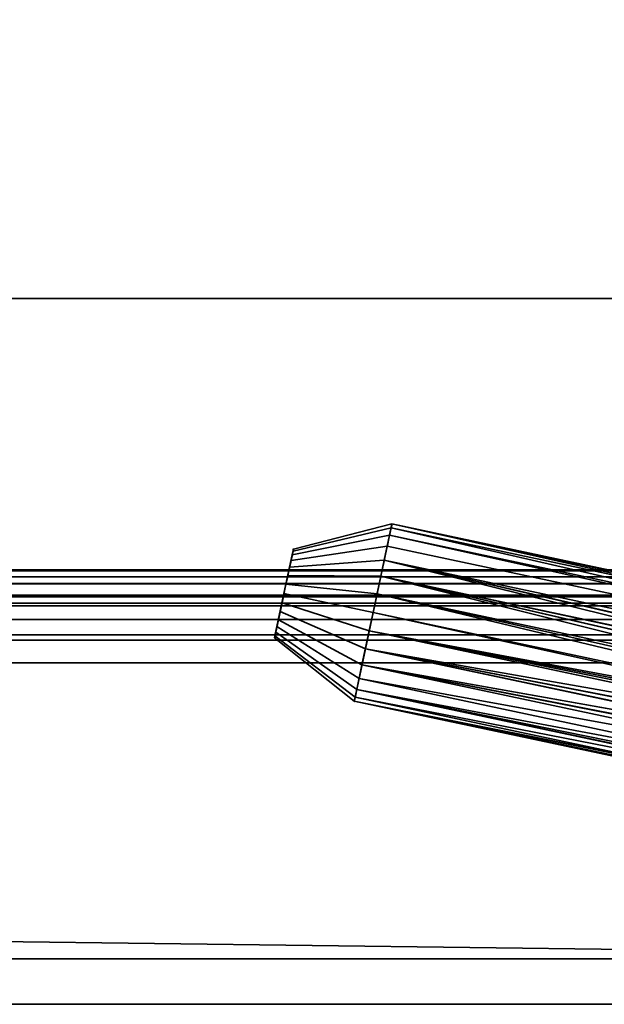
# Model space of a CAD drawing. Header units: millimetres. Extents: x -603 to 3703, y -115 to 193.
# Tile 559 of 656: x 3463 to 3489, y -49 to -6. Entities that reach past the tile are written whole.
import ezdxf

# ---------------------------------------------------------------- set-up
doc = ezdxf.new("R2010")
doc.units = ezdxf.units.MM
doc.layers.add('151', color=7, linetype='Continuous', true_color=0xffffff)

# ---------------------------------------------------------------- blocks, each defined once
blk = doc.blocks.new('UG_SURFACE_003')
at = {"layer": '151', "color": 252, "linetype": 'Continuous', "lineweight": 35}
for points in [[(3703, -18, 2212.25), (3703, 174.4, 2212.25), (2297, 174.4, 2212.25), (2297, -18, 2212.25)], [(2447, -18, 2062.25), (2447, 174.4, 2062.25), (3553, 174.4, 2062.25), (3553, -18, 2062.25)], [(3703, -18, 2212.25), (2297, -18, 2212.25), (2447, -18, 2062.25), (3553, -18, 2062.25)]]:
    blk.add_3dface(points, dxfattribs=at)
blk = doc.blocks.new('UG_SURFACE_137')
at = {"layer": '151', "color": 43, "linetype": 'Continuous', "lineweight": 35}
for points in [[(2491, 0, 2017), (2491, -34, 2017), (3509, -34, 2017), (3509, 0, 2017)], [(2491, -34), (2491, -2), (3509, -2), (3509, -34)], [(3509, -34, 2017), (2491, -34, 2017), (2478, -34, 2030), (3522, -34, 2030)], [(3522, -47), (2478, -47), (2478, -34), (2491, -34)], [(2478, -34, 2030), (2478, -49, 2030), (3522, -49, 2030), (3522, -34, 2030)], [(3522, -47), (2491, -34), (3509, -34)], [(2478, -49, 2), (2478, -47), (3522, -47), (3522, -49, 2)], [(2556, -49, 1190), (2582, -49, 1186.5), (3522, -49, 2030), (2478, -49, 2030)], [(2582, -49, 951.5), (2556, -49, 948), (2478, -49, 2), (3522, -49, 2)], [(3522, -49, 2), (3522, -49, 2030), (2582, -49, 1186.5), (2582, -49, 951.5)]]:
    blk.add_3dface(points, dxfattribs=at)
blk = doc.blocks.new('UG_SURFACE_141')
at = {"layer": '151', "color": 252, "linetype": 'Continuous', "lineweight": 35}
for points in [[(3479.46, -28.069, 360.764), (3479.287, -28.882, 359.323), (3475.065, -29.504, 360.662), (3475.152, -29.098, 361.382)], [(3479.46, -28.069, 290.264), (3479.287, -28.882, 288.823), (3475.065, -29.504, 290.162), (3475.152, -29.098, 290.882)], [(3479.389, -28.401, 364), (3479.496, -27.899, 362.418), (3475.17, -29.013, 362.209), (3475.117, -29.264, 363)], [(3479.389, -28.401, 293.5), (3479.496, -27.899, 291.918), (3475.17, -29.013, 291.709), (3475.117, -29.264, 292.5)], [(3479.496, -27.899, 362.418), (3479.46, -28.069, 360.764), (3475.152, -29.098, 361.382), (3475.17, -29.013, 362.209)], [(3479.496, -27.899, 291.918), (3479.46, -28.069, 290.264), (3475.152, -29.098, 290.882), (3475.17, -29.013, 291.709)], [(3524.936, -38.508, 359.455), (3524.883, -38.574, 359.323), (3479.287, -28.882, 359.323), (3479.46, -28.069, 360.764)], [(3524.883, -38.574, 288.823), (3479.287, -28.882, 288.823), (3479.46, -28.069, 290.264), (3525.469, -37.848, 290.264)], [(3479.496, -27.899, 362.418), (3479.389, -28.401, 364), (3525.213, -38.142, 364)], [(3479.496, -27.899, 291.918), (3479.389, -28.401, 293.5), (3525.213, -38.142, 293.5)], [(3525.469, -37.848, 360.764), (3479.46, -28.069, 360.764), (3479.496, -27.899, 362.418)], [(3525.469, -37.848, 290.264), (3479.46, -28.069, 290.264), (3479.496, -27.899, 291.918)], [(3479.46, -28.069, 360.764), (3525.469, -37.848, 360.764), (3524.936, -38.508, 359.455)], [(3525.213, -38.142, 364), (3525.466, -37.85, 363.244), (3479.496, -27.899, 362.418)], [(3479.496, -27.899, 362.418), (3525.608, -37.7, 361.582), (3525.469, -37.848, 360.764)], [(3479.496, -27.899, 362.418), (3525.608, -37.7, 362.418), (3525.608, -37.7, 361.582)], [(3525.466, -37.85, 363.244), (3525.608, -37.7, 362.418), (3479.496, -27.899, 362.418)], [(3525.213, -38.142, 293.5), (3525.467, -37.85, 292.743), (3479.496, -27.899, 291.918)], [(3479.496, -27.899, 291.918), (3525.608, -37.7, 291.077), (3525.469, -37.848, 290.264)], [(3479.496, -27.899, 291.918), (3525.608, -37.7, 291.918), (3525.608, -37.7, 291.077)], [(3525.467, -37.85, 292.743), (3525.608, -37.7, 291.918), (3479.496, -27.899, 291.918)], [(3479.158, -29.49, 365.236), (3479.389, -28.401, 364), (3475.117, -29.264, 363), (3475.001, -29.808, 363.618)], [(3479.158, -29.49, 294.736), (3479.389, -28.401, 293.5), (3475.117, -29.264, 292.5), (3475.001, -29.808, 293.118)], [(3479.389, -28.401, 364), (3479.158, -29.49, 365.236), (3524.523, -39.133, 365.236), (3524.951, -38.518, 364.469)], [(3525.213, -38.142, 293.5), (3479.389, -28.401, 293.5), (3479.158, -29.49, 294.736), (3524.523, -39.133, 294.736)], [(3524.951, -38.518, 364.469), (3525.213, -38.142, 364), (3479.389, -28.401, 364)], [(3479.287, -28.882, 359.323), (3479.007, -30.198, 358.346), (3474.926, -30.162, 360.173), (3475.065, -29.504, 360.662)], [(3479.287, -28.882, 288.823), (3479.007, -30.198, 287.846), (3474.926, -30.162, 289.673), (3475.065, -29.504, 290.162)], [(3524.177, -39.799, 358.346), (3479.007, -30.198, 358.346), (3479.287, -28.882, 359.323), (3524.883, -38.574, 359.323)], [(3524.177, -39.799, 287.846), (3479.007, -30.198, 287.846), (3479.287, -28.882, 288.823), (3524.883, -38.574, 288.823)], [(3475.117, -29.264, 363), (3475.17, -29.013, 362.209), (3475.152, -29.098, 361.382), (3474.756, -30.958, 362)], [(3475.117, -29.264, 292.5), (3475.17, -29.013, 291.709), (3475.152, -29.098, 290.882), (3474.756, -30.958, 291.5)], [(3475.152, -29.098, 361.382), (3475.065, -29.504, 360.662), (3474.926, -30.162, 360.173), (3474.756, -30.958, 362)], [(3475.152, -29.098, 290.882), (3475.065, -29.504, 290.162), (3474.926, -30.162, 289.673), (3474.756, -30.958, 291.5)], [(3474.843, -30.551, 363.956), (3475.001, -29.808, 363.618), (3475.117, -29.264, 363), (3474.756, -30.958, 362)], [(3474.756, -30.958, 291.5), (3474.843, -30.551, 293.456), (3475.001, -29.808, 293.118), (3475.117, -29.264, 292.5)], [(3478.842, -30.976, 365.913), (3479.158, -29.49, 365.236), (3475.001, -29.808, 363.618), (3474.843, -30.551, 363.956)], [(3478.842, -30.976, 295.413), (3479.158, -29.49, 294.736), (3475.001, -29.808, 293.118), (3474.843, -30.551, 293.456)], [(3479.158, -29.49, 365.236), (3478.842, -30.976, 365.913), (3523.882, -40.55, 365.913)], [(3479.158, -29.49, 294.736), (3478.842, -30.976, 295.413), (3523.882, -40.55, 295.413)], [(3523.882, -40.55, 365.913), (3524.179, -39.794, 365.652), (3479.158, -29.49, 365.236)], [(3524.179, -39.794, 365.652), (3524.523, -39.133, 365.236), (3479.158, -29.49, 365.236)], [(3523.882, -40.55, 295.413), (3524.148, -39.862, 295.184), (3479.158, -29.49, 294.736)], [(3524.148, -39.862, 295.184), (3524.523, -39.133, 294.736), (3479.158, -29.49, 294.736)], [(3474.926, -30.162, 360.173), (3474.756, -30.958, 360), (3474.587, -31.754, 360.173), (3474.756, -30.958, 362)], [(3474.926, -30.162, 289.673), (3474.756, -30.958, 289.5), (3474.587, -31.754, 289.673), (3474.756, -30.958, 291.5)], [(3479.007, -30.198, 358.346), (3478.669, -31.79, 358), (3474.756, -30.958, 360), (3474.926, -30.162, 360.173)], [(3479.007, -30.198, 287.846), (3478.669, -31.79, 287.5), (3474.756, -30.958, 289.5), (3474.926, -30.162, 289.673)], [(3523.664, -41.354, 358), (3478.669, -31.79, 358), (3479.007, -30.198, 358.346)], [(3523.664, -41.354, 287.5), (3478.669, -31.79, 287.5), (3479.007, -30.198, 287.846)], [(3479.007, -30.198, 358.346), (3523.885, -40.543, 358.089), (3523.664, -41.354, 358)], [(3479.007, -30.198, 358.346), (3524.177, -39.799, 358.346), (3523.885, -40.543, 358.089)], [(3479.007, -30.198, 287.846), (3523.872, -40.58, 287.581), (3523.664, -41.354, 287.5)], [(3479.007, -30.198, 287.846), (3524.177, -39.799, 287.846), (3524.152, -39.864, 287.824)], [(3524.152, -39.864, 287.824), (3523.872, -40.58, 287.581), (3479.007, -30.198, 287.846)], [(3474.512, -32.108, 363.618), (3474.67, -31.365, 363.956), (3474.843, -30.551, 363.956), (3474.756, -30.958, 362)], [(3478.496, -32.603, 365.913), (3478.842, -30.976, 365.913), (3474.843, -30.551, 363.956), (3474.67, -31.365, 363.956)], [(3474.67, -31.365, 293.456), (3474.756, -30.958, 293.5), (3474.843, -30.551, 293.456), (3474.756, -30.958, 291.5)], [(3478.669, -31.79, 295.5), (3478.842, -30.976, 295.413), (3474.843, -30.551, 293.456), (3474.756, -30.958, 293.5)], [(3474.447, -32.412, 360.662), (3474.361, -32.819, 361.382), (3474.343, -32.904, 362.209), (3474.756, -30.958, 362)], [(3474.343, -32.904, 362.209), (3474.396, -32.652, 363), (3474.512, -32.108, 363.618), (3474.756, -30.958, 362)], [(3474.361, -32.819, 290.882), (3474.343, -32.904, 291.709), (3474.396, -32.652, 292.5), (3474.756, -30.958, 291.5)], [(3474.587, -31.754, 289.673), (3474.447, -32.412, 290.162), (3474.361, -32.819, 290.882), (3474.756, -30.958, 291.5)], [(3474.396, -32.652, 292.5), (3474.512, -32.108, 293.118), (3474.67, -31.365, 293.456), (3474.756, -30.958, 291.5)], [(3474.756, -30.958, 362), (3474.587, -31.754, 360.173), (3474.447, -32.412, 360.662)], [(3478.669, -31.79, 358), (3478.331, -33.381, 358.346), (3474.587, -31.754, 360.173), (3474.756, -30.958, 360)], [(3478.669, -31.79, 287.5), (3478.331, -33.381, 287.846), (3474.587, -31.754, 289.673), (3474.756, -30.958, 289.5)], [(3474.756, -30.958, 293.5), (3474.67, -31.365, 293.456), (3478.496, -32.603, 295.413), (3478.669, -31.79, 295.5)], [(3523.742, -41.024, 365.986), (3478.842, -30.976, 365.913), (3478.496, -32.603, 365.913)], [(3478.842, -30.976, 295.413), (3478.669, -31.79, 295.5), (3523.601, -41.686, 295.486)], [(3523.742, -41.024, 365.986), (3523.882, -40.55, 365.913), (3478.842, -30.976, 365.913)], [(3523.601, -41.686, 295.486), (3523.882, -40.55, 295.413), (3478.842, -30.976, 295.413)], [(3478.18, -34.089, 365.236), (3478.496, -32.603, 365.913), (3474.67, -31.365, 363.956), (3474.512, -32.108, 363.618)], [(3478.18, -34.089, 294.736), (3478.496, -32.603, 295.413), (3474.67, -31.365, 293.456), (3474.512, -32.108, 293.118)], [(3478.331, -33.381, 358.346), (3478.051, -34.697, 359.323), (3474.447, -32.412, 360.662), (3474.587, -31.754, 360.173)], [(3478.331, -33.381, 287.846), (3478.051, -34.697, 288.823), (3474.447, -32.412, 290.162), (3474.587, -31.754, 289.673)], [(3478.331, -33.381, 358.346), (3478.669, -31.79, 358), (3523.664, -41.354, 358)], [(3478.331, -33.381, 287.846), (3478.669, -31.79, 287.5), (3523.664, -41.354, 287.5)], [(3478.669, -31.79, 295.5), (3478.496, -32.603, 295.413), (3523.601, -41.686, 295.486)], [(3478.051, -34.697, 359.323), (3477.878, -35.511, 360.764), (3474.361, -32.819, 361.382), (3474.447, -32.412, 360.662)], [(3478.051, -34.697, 288.823), (3477.878, -35.511, 290.264), (3474.361, -32.819, 290.882), (3474.447, -32.412, 290.162)], [(3477.949, -35.178, 364), (3478.18, -34.089, 365.236), (3474.512, -32.108, 363.618), (3474.396, -32.652, 363)], [(3477.949, -35.178, 293.5), (3478.18, -34.089, 294.736), (3474.512, -32.108, 293.118), (3474.396, -32.652, 292.5)], [(3477.842, -35.681, 362.418), (3477.949, -35.178, 364), (3474.396, -32.652, 363), (3474.343, -32.904, 362.209)], [(3477.842, -35.681, 291.918), (3477.949, -35.178, 293.5), (3474.396, -32.652, 292.5), (3474.343, -32.904, 291.709)], [(3477.878, -35.511, 360.764), (3477.842, -35.681, 362.418), (3474.343, -32.904, 362.209), (3474.361, -32.819, 361.382)], [(3477.878, -35.511, 290.264), (3477.842, -35.681, 291.918), (3474.343, -32.904, 291.709), (3474.361, -32.819, 290.882)], [(3523.536, -42.177, 365.913), (3478.496, -32.603, 365.913), (3478.18, -34.089, 365.236)], [(3523.561, -42.17, 295.366), (3478.496, -32.603, 295.413), (3478.18, -34.089, 294.736)], [(3478.496, -32.603, 365.913), (3523.682, -41.357, 365.965), (3523.742, -41.024, 365.986)], [(3478.496, -32.603, 365.913), (3523.536, -42.177, 365.913), (3523.682, -41.357, 365.965)], [(3478.496, -32.603, 295.413), (3523.561, -42.17, 295.366), (3523.601, -41.686, 295.486)], [(3523.647, -44.389, 359.323), (3478.051, -34.697, 359.323), (3478.331, -33.381, 358.346), (3523.5, -42.982, 358.346)], [(3478.051, -34.697, 288.823), (3478.331, -33.381, 287.846), (3523.506, -42.974, 287.858)], [(3523.664, -41.354, 358), (3523.536, -42.181, 358.088), (3478.331, -33.381, 358.346)], [(3523.536, -42.181, 358.088), (3523.5, -42.982, 358.346), (3478.331, -33.381, 358.346)], [(3523.664, -41.354, 287.5), (3523.539, -42.148, 287.581), (3478.331, -33.381, 287.846)], [(3523.539, -42.148, 287.581), (3523.5, -42.913, 287.816), (3478.331, -33.381, 287.846)], [(3523.5, -42.913, 287.816), (3523.506, -42.974, 287.858), (3478.331, -33.381, 287.846)], [(3523.545, -43.732, 365.236), (3478.18, -34.089, 365.236), (3477.949, -35.178, 364)], [(3523.545, -43.732, 294.736), (3478.18, -34.089, 294.736), (3477.949, -35.178, 293.5), (3523.773, -44.918, 293.5)], [(3478.18, -34.089, 365.236), (3523.5, -42.988, 365.652), (3523.536, -42.177, 365.913)], [(3478.18, -34.089, 365.236), (3523.545, -43.732, 365.236), (3523.5, -42.988, 365.652)], [(3478.18, -34.089, 294.736), (3523.5, -42.913, 295.184), (3523.561, -42.17, 295.366)], [(3478.18, -34.089, 294.736), (3523.545, -43.732, 294.736), (3523.5, -42.913, 295.184)], [(3477.878, -35.511, 360.764), (3478.051, -34.697, 359.323), (3523.647, -44.389, 359.323), (3523.669, -44.471, 359.455)], [(3523.887, -45.29, 290.264), (3477.878, -35.511, 290.264), (3478.051, -34.697, 288.823), (3523.647, -44.389, 288.823)], [(3523.506, -42.974, 287.858), (3523.647, -44.389, 288.823), (3478.051, -34.697, 288.823)], [(3523.767, -44.851, 363.964), (3477.949, -35.178, 364), (3477.842, -35.681, 362.418)], [(3523.773, -44.918, 293.5), (3477.949, -35.178, 293.5), (3477.842, -35.681, 291.918)], [(3477.949, -35.178, 364), (3523.664, -44.472, 364.587), (3523.545, -43.732, 365.236)], [(3477.949, -35.178, 364), (3523.767, -44.851, 363.964), (3523.664, -44.472, 364.587)], [(3477.842, -35.681, 362.418), (3477.878, -35.511, 360.764), (3523.887, -45.29, 360.764)], [(3477.842, -35.681, 291.918), (3477.878, -35.511, 290.264), (3523.887, -45.29, 290.264)], [(3523.887, -45.29, 360.764), (3523.954, -45.482, 361.577), (3477.842, -35.681, 362.418)], [(3477.842, -35.681, 362.418), (3523.886, -45.288, 363.243), (3523.767, -44.851, 363.964)], [(3477.842, -35.681, 362.418), (3523.954, -45.482, 362.418), (3523.886, -45.288, 363.243)], [(3523.954, -45.482, 361.577), (3523.954, -45.482, 362.418), (3477.842, -35.681, 362.418)], [(3523.887, -45.29, 290.264), (3523.954, -45.482, 291.082), (3477.842, -35.681, 291.918)], [(3477.842, -35.681, 291.918), (3523.886, -45.287, 292.744), (3523.773, -44.918, 293.5)], [(3477.842, -35.681, 291.918), (3523.954, -45.482, 291.918), (3523.886, -45.287, 292.744)], [(3523.954, -45.482, 291.082), (3523.954, -45.482, 291.918), (3477.842, -35.681, 291.918)], [(3523.669, -44.471, 359.455), (3523.887, -45.29, 360.764), (3477.878, -35.511, 360.764)]]:
    blk.add_3dface(points, dxfattribs=at)
blk = doc.blocks.new('UG_SURFACE_148')
at = {"layer": '151', "color": 252, "linetype": 'Continuous', "lineweight": 35}
for points in [[(3479.46, -28.069, 1795.764), (3479.287, -28.882, 1794.323), (3475.065, -29.504, 1795.662), (3475.152, -29.098, 1796.382)], [(3479.46, -28.069, 1725.264), (3479.287, -28.882, 1723.823), (3475.065, -29.504, 1725.162), (3475.152, -29.098, 1725.882)], [(3479.389, -28.401, 1799), (3479.496, -27.899, 1797.418), (3475.17, -29.013, 1797.209), (3475.117, -29.264, 1798)], [(3479.389, -28.401, 1728.5), (3479.496, -27.899, 1726.918), (3475.17, -29.013, 1726.709), (3475.117, -29.264, 1727.5)], [(3479.496, -27.899, 1797.418), (3479.46, -28.069, 1795.764), (3475.152, -29.098, 1796.382), (3475.17, -29.013, 1797.209)], [(3479.496, -27.899, 1726.918), (3479.46, -28.069, 1725.264), (3475.152, -29.098, 1725.882), (3475.17, -29.013, 1726.709)], [(3524.936, -38.508, 1794.455), (3524.883, -38.574, 1794.323), (3479.287, -28.882, 1794.323), (3479.46, -28.069, 1795.764)], [(3524.883, -38.574, 1723.823), (3479.287, -28.882, 1723.823), (3479.46, -28.069, 1725.264), (3525.469, -37.848, 1725.264)], [(3479.496, -27.899, 1797.418), (3479.389, -28.401, 1799), (3525.213, -38.142, 1799)], [(3479.496, -27.899, 1726.918), (3479.389, -28.401, 1728.5), (3525.213, -38.142, 1728.5)], [(3525.469, -37.848, 1795.764), (3479.46, -28.069, 1795.764), (3479.496, -27.899, 1797.418)], [(3525.469, -37.848, 1725.264), (3479.46, -28.069, 1725.264), (3479.496, -27.899, 1726.918)], [(3479.46, -28.069, 1795.764), (3525.469, -37.848, 1795.764), (3524.936, -38.508, 1794.455)], [(3525.213, -38.142, 1799), (3525.466, -37.85, 1798.244), (3479.496, -27.899, 1797.418)], [(3479.496, -27.899, 1797.418), (3525.608, -37.7, 1796.582), (3525.469, -37.848, 1795.764)], [(3479.496, -27.899, 1797.418), (3525.608, -37.7, 1797.418), (3525.608, -37.7, 1796.582)], [(3525.466, -37.85, 1798.244), (3525.608, -37.7, 1797.418), (3479.496, -27.899, 1797.418)], [(3525.213, -38.142, 1728.5), (3525.467, -37.85, 1727.743), (3479.496, -27.899, 1726.918)], [(3479.496, -27.899, 1726.918), (3525.608, -37.7, 1726.077), (3525.469, -37.848, 1725.264)], [(3479.496, -27.899, 1726.918), (3525.608, -37.7, 1726.918), (3525.608, -37.7, 1726.077)], [(3525.467, -37.85, 1727.743), (3525.608, -37.7, 1726.918), (3479.496, -27.899, 1726.918)], [(3479.158, -29.49, 1800.236), (3479.389, -28.401, 1799), (3475.117, -29.264, 1798), (3475.001, -29.808, 1798.618)], [(3479.158, -29.49, 1729.736), (3479.389, -28.401, 1728.5), (3475.117, -29.264, 1727.5), (3475.001, -29.808, 1728.118)], [(3479.389, -28.401, 1799), (3479.158, -29.49, 1800.236), (3524.523, -39.133, 1800.236), (3524.951, -38.518, 1799.469)], [(3525.213, -38.142, 1728.5), (3479.389, -28.401, 1728.5), (3479.158, -29.49, 1729.736), (3524.523, -39.133, 1729.736)], [(3524.951, -38.518, 1799.469), (3525.213, -38.142, 1799), (3479.389, -28.401, 1799)], [(3479.287, -28.882, 1794.323), (3479.007, -30.198, 1793.346), (3474.926, -30.162, 1795.173), (3475.065, -29.504, 1795.662)], [(3479.287, -28.882, 1723.823), (3479.007, -30.198, 1722.846), (3474.926, -30.162, 1724.673), (3475.065, -29.504, 1725.162)], [(3524.177, -39.799, 1793.346), (3479.007, -30.198, 1793.346), (3479.287, -28.882, 1794.323), (3524.883, -38.574, 1794.323)], [(3524.177, -39.799, 1722.846), (3479.007, -30.198, 1722.846), (3479.287, -28.882, 1723.823), (3524.883, -38.574, 1723.823)], [(3475.117, -29.264, 1798), (3475.17, -29.013, 1797.209), (3475.152, -29.098, 1796.382), (3474.756, -30.958, 1797)], [(3475.117, -29.264, 1727.5), (3475.17, -29.013, 1726.709), (3475.152, -29.098, 1725.882), (3474.756, -30.958, 1726.5)], [(3475.152, -29.098, 1796.382), (3475.065, -29.504, 1795.662), (3474.926, -30.162, 1795.173), (3474.756, -30.958, 1797)], [(3475.152, -29.098, 1725.882), (3475.065, -29.504, 1725.162), (3474.926, -30.162, 1724.673), (3474.756, -30.958, 1726.5)], [(3474.843, -30.551, 1798.956), (3475.001, -29.808, 1798.618), (3475.117, -29.264, 1798), (3474.756, -30.958, 1797)], [(3474.756, -30.958, 1726.5), (3474.843, -30.551, 1728.456), (3475.001, -29.808, 1728.118), (3475.117, -29.264, 1727.5)], [(3478.842, -30.976, 1800.913), (3479.158, -29.49, 1800.236), (3475.001, -29.808, 1798.618), (3474.843, -30.551, 1798.956)], [(3478.842, -30.976, 1730.413), (3479.158, -29.49, 1729.736), (3475.001, -29.808, 1728.118), (3474.843, -30.551, 1728.456)], [(3479.158, -29.49, 1800.236), (3478.842, -30.976, 1800.913), (3523.882, -40.55, 1800.913)], [(3479.158, -29.49, 1729.736), (3478.842, -30.976, 1730.413), (3523.882, -40.55, 1730.413)], [(3523.882, -40.55, 1800.913), (3524.179, -39.794, 1800.652), (3479.158, -29.49, 1800.236)], [(3524.179, -39.794, 1800.652), (3524.523, -39.133, 1800.236), (3479.158, -29.49, 1800.236)], [(3523.882, -40.55, 1730.413), (3524.148, -39.862, 1730.183), (3479.158, -29.49, 1729.736)], [(3524.148, -39.862, 1730.183), (3524.523, -39.133, 1729.736), (3479.158, -29.49, 1729.736)], [(3474.926, -30.162, 1795.173), (3474.756, -30.958, 1795), (3474.587, -31.754, 1795.173), (3474.756, -30.958, 1797)], [(3474.926, -30.162, 1724.673), (3474.756, -30.958, 1724.5), (3474.587, -31.754, 1724.673), (3474.756, -30.958, 1726.5)], [(3479.007, -30.198, 1793.346), (3478.669, -31.79, 1793), (3474.756, -30.958, 1795), (3474.926, -30.162, 1795.173)], [(3479.007, -30.198, 1722.846), (3478.669, -31.79, 1722.5), (3474.756, -30.958, 1724.5), (3474.926, -30.162, 1724.673)], [(3523.664, -41.354, 1793), (3478.669, -31.79, 1793), (3479.007, -30.198, 1793.346)], [(3523.664, -41.354, 1722.5), (3478.669, -31.79, 1722.5), (3479.007, -30.198, 1722.846)], [(3479.007, -30.198, 1793.346), (3523.885, -40.543, 1793.089), (3523.664, -41.354, 1793)], [(3479.007, -30.198, 1793.346), (3524.177, -39.799, 1793.346), (3523.885, -40.543, 1793.089)], [(3479.007, -30.198, 1722.846), (3523.872, -40.58, 1722.581), (3523.664, -41.354, 1722.5)], [(3479.007, -30.198, 1722.846), (3524.177, -39.799, 1722.846), (3524.152, -39.864, 1722.824)], [(3524.152, -39.864, 1722.824), (3523.872, -40.58, 1722.581), (3479.007, -30.198, 1722.846)], [(3474.512, -32.108, 1798.618), (3474.67, -31.365, 1798.956), (3474.843, -30.551, 1798.956), (3474.756, -30.958, 1797)], [(3478.496, -32.603, 1800.913), (3478.842, -30.976, 1800.913), (3474.843, -30.551, 1798.956), (3474.67, -31.365, 1798.956)], [(3474.67, -31.365, 1728.456), (3474.756, -30.958, 1728.5), (3474.843, -30.551, 1728.456), (3474.756, -30.958, 1726.5)], [(3478.669, -31.79, 1730.5), (3478.842, -30.976, 1730.413), (3474.843, -30.551, 1728.456), (3474.756, -30.958, 1728.5)], [(3474.447, -32.412, 1795.662), (3474.361, -32.819, 1796.382), (3474.343, -32.904, 1797.209), (3474.756, -30.958, 1797)], [(3474.343, -32.904, 1797.209), (3474.396, -32.652, 1798), (3474.512, -32.108, 1798.618), (3474.756, -30.958, 1797)], [(3474.361, -32.819, 1725.882), (3474.343, -32.904, 1726.709), (3474.396, -32.652, 1727.5), (3474.756, -30.958, 1726.5)], [(3474.587, -31.754, 1724.673), (3474.447, -32.412, 1725.162), (3474.361, -32.819, 1725.882), (3474.756, -30.958, 1726.5)], [(3474.396, -32.652, 1727.5), (3474.512, -32.108, 1728.118), (3474.67, -31.365, 1728.456), (3474.756, -30.958, 1726.5)], [(3474.756, -30.958, 1797), (3474.587, -31.754, 1795.173), (3474.447, -32.412, 1795.662)], [(3478.669, -31.79, 1793), (3478.331, -33.381, 1793.346), (3474.587, -31.754, 1795.173), (3474.756, -30.958, 1795)], [(3478.669, -31.79, 1722.5), (3478.331, -33.381, 1722.846), (3474.587, -31.754, 1724.673), (3474.756, -30.958, 1724.5)], [(3474.756, -30.958, 1728.5), (3474.67, -31.365, 1728.456), (3478.496, -32.603, 1730.413), (3478.669, -31.79, 1730.5)], [(3523.742, -41.024, 1800.986), (3478.842, -30.976, 1800.913), (3478.496, -32.603, 1800.913)], [(3478.842, -30.976, 1730.413), (3478.669, -31.79, 1730.5), (3523.601, -41.686, 1730.486)], [(3523.742, -41.024, 1800.986), (3523.882, -40.55, 1800.913), (3478.842, -30.976, 1800.913)], [(3523.601, -41.686, 1730.486), (3523.882, -40.55, 1730.413), (3478.842, -30.976, 1730.413)], [(3478.18, -34.089, 1800.236), (3478.496, -32.603, 1800.913), (3474.67, -31.365, 1798.956), (3474.512, -32.108, 1798.618)], [(3478.18, -34.089, 1729.736), (3478.496, -32.603, 1730.413), (3474.67, -31.365, 1728.456), (3474.512, -32.108, 1728.118)], [(3478.331, -33.381, 1793.346), (3478.051, -34.697, 1794.323), (3474.447, -32.412, 1795.662), (3474.587, -31.754, 1795.173)], [(3478.331, -33.381, 1722.846), (3478.051, -34.697, 1723.823), (3474.447, -32.412, 1725.162), (3474.587, -31.754, 1724.673)], [(3478.331, -33.381, 1793.346), (3478.669, -31.79, 1793), (3523.664, -41.354, 1793)], [(3478.331, -33.381, 1722.846), (3478.669, -31.79, 1722.5), (3523.664, -41.354, 1722.5)], [(3478.669, -31.79, 1730.5), (3478.496, -32.603, 1730.413), (3523.601, -41.686, 1730.486)], [(3478.051, -34.697, 1794.323), (3477.878, -35.511, 1795.764), (3474.361, -32.819, 1796.382), (3474.447, -32.412, 1795.662)], [(3478.051, -34.697, 1723.823), (3477.878, -35.511, 1725.264), (3474.361, -32.819, 1725.882), (3474.447, -32.412, 1725.162)], [(3477.949, -35.178, 1799), (3478.18, -34.089, 1800.236), (3474.512, -32.108, 1798.618), (3474.396, -32.652, 1798)], [(3477.949, -35.178, 1728.5), (3478.18, -34.089, 1729.736), (3474.512, -32.108, 1728.118), (3474.396, -32.652, 1727.5)], [(3477.842, -35.681, 1797.418), (3477.949, -35.178, 1799), (3474.396, -32.652, 1798), (3474.343, -32.904, 1797.209)], [(3477.842, -35.681, 1726.918), (3477.949, -35.178, 1728.5), (3474.396, -32.652, 1727.5), (3474.343, -32.904, 1726.709)], [(3477.878, -35.511, 1795.764), (3477.842, -35.681, 1797.418), (3474.343, -32.904, 1797.209), (3474.361, -32.819, 1796.382)], [(3477.878, -35.511, 1725.264), (3477.842, -35.681, 1726.918), (3474.343, -32.904, 1726.709), (3474.361, -32.819, 1725.882)], [(3523.536, -42.177, 1800.913), (3478.496, -32.603, 1800.913), (3478.18, -34.089, 1800.236)], [(3523.561, -42.17, 1730.366), (3478.496, -32.603, 1730.413), (3478.18, -34.089, 1729.736)], [(3478.496, -32.603, 1800.913), (3523.682, -41.357, 1800.965), (3523.742, -41.024, 1800.986)], [(3478.496, -32.603, 1800.913), (3523.536, -42.177, 1800.913), (3523.682, -41.357, 1800.965)], [(3478.496, -32.603, 1730.413), (3523.561, -42.17, 1730.366), (3523.601, -41.686, 1730.486)], [(3523.647, -44.389, 1794.323), (3478.051, -34.697, 1794.323), (3478.331, -33.381, 1793.346), (3523.5, -42.982, 1793.346)], [(3478.051, -34.697, 1723.823), (3478.331, -33.381, 1722.846), (3523.506, -42.974, 1722.858)], [(3523.664, -41.354, 1793), (3523.536, -42.181, 1793.088), (3478.331, -33.381, 1793.346)], [(3523.536, -42.181, 1793.088), (3523.5, -42.982, 1793.346), (3478.331, -33.381, 1793.346)], [(3523.664, -41.354, 1722.5), (3523.539, -42.148, 1722.581), (3478.331, -33.381, 1722.846)], [(3523.539, -42.148, 1722.581), (3523.5, -42.913, 1722.816), (3478.331, -33.381, 1722.846)], [(3523.5, -42.913, 1722.816), (3523.506, -42.974, 1722.858), (3478.331, -33.381, 1722.846)], [(3523.545, -43.732, 1800.236), (3478.18, -34.089, 1800.236), (3477.949, -35.178, 1799)], [(3523.545, -43.732, 1729.736), (3478.18, -34.089, 1729.736), (3477.949, -35.178, 1728.5), (3523.773, -44.918, 1728.5)], [(3478.18, -34.089, 1800.236), (3523.5, -42.988, 1800.652), (3523.536, -42.177, 1800.913)], [(3478.18, -34.089, 1800.236), (3523.545, -43.732, 1800.236), (3523.5, -42.988, 1800.652)], [(3478.18, -34.089, 1729.736), (3523.5, -42.913, 1730.183), (3523.561, -42.17, 1730.366)], [(3478.18, -34.089, 1729.736), (3523.545, -43.732, 1729.736), (3523.5, -42.913, 1730.183)], [(3477.878, -35.511, 1795.764), (3478.051, -34.697, 1794.323), (3523.647, -44.389, 1794.323), (3523.669, -44.471, 1794.455)], [(3523.887, -45.29, 1725.264), (3477.878, -35.511, 1725.264), (3478.051, -34.697, 1723.823), (3523.647, -44.389, 1723.823)], [(3523.506, -42.974, 1722.858), (3523.647, -44.389, 1723.823), (3478.051, -34.697, 1723.823)], [(3523.767, -44.851, 1798.964), (3477.949, -35.178, 1799), (3477.842, -35.681, 1797.418)], [(3523.773, -44.918, 1728.5), (3477.949, -35.178, 1728.5), (3477.842, -35.681, 1726.918)], [(3477.949, -35.178, 1799), (3523.664, -44.472, 1799.587), (3523.545, -43.732, 1800.236)], [(3477.949, -35.178, 1799), (3523.767, -44.851, 1798.964), (3523.664, -44.472, 1799.587)], [(3477.842, -35.681, 1797.418), (3477.878, -35.511, 1795.764), (3523.887, -45.29, 1795.764)], [(3477.842, -35.681, 1726.918), (3477.878, -35.511, 1725.264), (3523.887, -45.29, 1725.264)], [(3523.887, -45.29, 1795.764), (3523.954, -45.482, 1796.577), (3477.842, -35.681, 1797.418)], [(3477.842, -35.681, 1797.418), (3523.886, -45.288, 1798.243), (3523.767, -44.851, 1798.964)], [(3477.842, -35.681, 1797.418), (3523.954, -45.482, 1797.418), (3523.886, -45.288, 1798.243)], [(3523.954, -45.482, 1796.577), (3523.954, -45.482, 1797.418), (3477.842, -35.681, 1797.418)], [(3523.887, -45.29, 1725.264), (3523.954, -45.482, 1726.082), (3477.842, -35.681, 1726.918)], [(3477.842, -35.681, 1726.918), (3523.886, -45.287, 1727.744), (3523.773, -44.918, 1728.5)], [(3477.842, -35.681, 1726.918), (3523.954, -45.482, 1726.918), (3523.886, -45.287, 1727.744)], [(3523.954, -45.482, 1726.082), (3523.954, -45.482, 1726.918), (3477.842, -35.681, 1726.918)], [(3523.669, -44.471, 1794.455), (3523.887, -45.29, 1795.764), (3477.878, -35.511, 1795.764)]]:
    blk.add_3dface(points, dxfattribs=at)
blk = doc.blocks.new('UG_SURFACE_149')
at = {"layer": '151', "color": 252, "linetype": 'Continuous', "lineweight": 35}
for points in [[(3479.46, -28.069, 1545.764), (3479.287, -28.882, 1544.323), (3475.065, -29.504, 1545.662), (3475.152, -29.098, 1546.382)], [(3479.46, -28.069, 1475.264), (3479.287, -28.882, 1473.823), (3475.065, -29.504, 1475.162), (3475.152, -29.098, 1475.882)], [(3479.389, -28.401, 1549), (3479.496, -27.899, 1547.418), (3475.17, -29.013, 1547.209), (3475.117, -29.264, 1548)], [(3479.389, -28.401, 1478.5), (3479.496, -27.899, 1476.918), (3475.17, -29.013, 1476.709), (3475.117, -29.264, 1477.5)], [(3479.496, -27.899, 1547.418), (3479.46, -28.069, 1545.764), (3475.152, -29.098, 1546.382), (3475.17, -29.013, 1547.209)], [(3479.496, -27.899, 1476.918), (3479.46, -28.069, 1475.264), (3475.152, -29.098, 1475.882), (3475.17, -29.013, 1476.709)], [(3524.936, -38.508, 1544.455), (3524.883, -38.574, 1544.323), (3479.287, -28.882, 1544.323), (3479.46, -28.069, 1545.764)], [(3524.883, -38.574, 1473.823), (3479.287, -28.882, 1473.823), (3479.46, -28.069, 1475.264), (3525.469, -37.848, 1475.264)], [(3479.496, -27.899, 1547.418), (3479.389, -28.401, 1549), (3525.213, -38.142, 1549)], [(3479.496, -27.899, 1476.918), (3479.389, -28.401, 1478.5), (3525.213, -38.142, 1478.5)], [(3525.469, -37.848, 1545.764), (3479.46, -28.069, 1545.764), (3479.496, -27.899, 1547.418)], [(3525.469, -37.848, 1475.264), (3479.46, -28.069, 1475.264), (3479.496, -27.899, 1476.918)], [(3479.46, -28.069, 1545.764), (3525.469, -37.848, 1545.764), (3524.936, -38.508, 1544.455)], [(3525.213, -38.142, 1549), (3525.466, -37.85, 1548.244), (3479.496, -27.899, 1547.418)], [(3479.496, -27.899, 1547.418), (3525.608, -37.7, 1546.582), (3525.469, -37.848, 1545.764)], [(3479.496, -27.899, 1547.418), (3525.608, -37.7, 1547.418), (3525.608, -37.7, 1546.582)], [(3525.466, -37.85, 1548.244), (3525.608, -37.7, 1547.418), (3479.496, -27.899, 1547.418)], [(3525.213, -38.142, 1478.5), (3525.467, -37.85, 1477.743), (3479.496, -27.899, 1476.918)], [(3479.496, -27.899, 1476.918), (3525.608, -37.7, 1476.077), (3525.469, -37.848, 1475.264)], [(3479.496, -27.899, 1476.918), (3525.608, -37.7, 1476.918), (3525.608, -37.7, 1476.077)], [(3525.467, -37.85, 1477.743), (3525.608, -37.7, 1476.918), (3479.496, -27.899, 1476.918)], [(3479.158, -29.49, 1550.236), (3479.389, -28.401, 1549), (3475.117, -29.264, 1548), (3475.001, -29.808, 1548.618)], [(3479.158, -29.49, 1479.736), (3479.389, -28.401, 1478.5), (3475.117, -29.264, 1477.5), (3475.001, -29.808, 1478.118)], [(3479.389, -28.401, 1549), (3479.158, -29.49, 1550.236), (3524.523, -39.133, 1550.236), (3524.951, -38.518, 1549.469)], [(3525.213, -38.142, 1478.5), (3479.389, -28.401, 1478.5), (3479.158, -29.49, 1479.736), (3524.523, -39.133, 1479.736)], [(3524.951, -38.518, 1549.469), (3525.213, -38.142, 1549), (3479.389, -28.401, 1549)], [(3479.287, -28.882, 1544.323), (3479.007, -30.198, 1543.346), (3474.926, -30.162, 1545.173), (3475.065, -29.504, 1545.662)], [(3479.287, -28.882, 1473.823), (3479.007, -30.198, 1472.846), (3474.926, -30.162, 1474.673), (3475.065, -29.504, 1475.162)], [(3524.177, -39.799, 1543.346), (3479.007, -30.198, 1543.346), (3479.287, -28.882, 1544.323), (3524.883, -38.574, 1544.323)], [(3524.177, -39.799, 1472.846), (3479.007, -30.198, 1472.846), (3479.287, -28.882, 1473.823), (3524.883, -38.574, 1473.823)], [(3475.117, -29.264, 1548), (3475.17, -29.013, 1547.209), (3475.152, -29.098, 1546.382), (3474.756, -30.958, 1547)], [(3475.117, -29.264, 1477.5), (3475.17, -29.013, 1476.709), (3475.152, -29.098, 1475.882), (3474.756, -30.958, 1476.5)], [(3475.152, -29.098, 1546.382), (3475.065, -29.504, 1545.662), (3474.926, -30.162, 1545.173), (3474.756, -30.958, 1547)], [(3475.152, -29.098, 1475.882), (3475.065, -29.504, 1475.162), (3474.926, -30.162, 1474.673), (3474.756, -30.958, 1476.5)], [(3474.843, -30.551, 1548.956), (3475.001, -29.808, 1548.618), (3475.117, -29.264, 1548), (3474.756, -30.958, 1547)], [(3474.756, -30.958, 1476.5), (3474.843, -30.551, 1478.456), (3475.001, -29.808, 1478.118), (3475.117, -29.264, 1477.5)], [(3478.842, -30.976, 1550.913), (3479.158, -29.49, 1550.236), (3475.001, -29.808, 1548.618), (3474.843, -30.551, 1548.956)], [(3478.842, -30.976, 1480.413), (3479.158, -29.49, 1479.736), (3475.001, -29.808, 1478.118), (3474.843, -30.551, 1478.456)], [(3479.158, -29.49, 1550.236), (3478.842, -30.976, 1550.913), (3523.882, -40.55, 1550.913)], [(3479.158, -29.49, 1479.736), (3478.842, -30.976, 1480.413), (3523.882, -40.55, 1480.413)], [(3523.882, -40.55, 1550.913), (3524.179, -39.794, 1550.652), (3479.158, -29.49, 1550.236)], [(3524.179, -39.794, 1550.652), (3524.523, -39.133, 1550.236), (3479.158, -29.49, 1550.236)], [(3523.882, -40.55, 1480.413), (3524.148, -39.862, 1480.183), (3479.158, -29.49, 1479.736)], [(3524.148, -39.862, 1480.183), (3524.523, -39.133, 1479.736), (3479.158, -29.49, 1479.736)], [(3474.926, -30.162, 1545.173), (3474.756, -30.958, 1545), (3474.587, -31.754, 1545.173), (3474.756, -30.958, 1547)], [(3474.926, -30.162, 1474.673), (3474.756, -30.958, 1474.5), (3474.587, -31.754, 1474.673), (3474.756, -30.958, 1476.5)], [(3479.007, -30.198, 1543.346), (3478.669, -31.79, 1543), (3474.756, -30.958, 1545), (3474.926, -30.162, 1545.173)], [(3479.007, -30.198, 1472.846), (3478.669, -31.79, 1472.5), (3474.756, -30.958, 1474.5), (3474.926, -30.162, 1474.673)], [(3523.664, -41.354, 1543), (3478.669, -31.79, 1543), (3479.007, -30.198, 1543.346)], [(3523.664, -41.354, 1472.5), (3478.669, -31.79, 1472.5), (3479.007, -30.198, 1472.846)], [(3479.007, -30.198, 1543.346), (3523.885, -40.543, 1543.089), (3523.664, -41.354, 1543)], [(3479.007, -30.198, 1543.346), (3524.177, -39.799, 1543.346), (3523.885, -40.543, 1543.089)], [(3479.007, -30.198, 1472.846), (3523.872, -40.58, 1472.581), (3523.664, -41.354, 1472.5)], [(3479.007, -30.198, 1472.846), (3524.177, -39.799, 1472.846), (3524.152, -39.864, 1472.824)], [(3524.152, -39.864, 1472.824), (3523.872, -40.58, 1472.581), (3479.007, -30.198, 1472.846)], [(3474.512, -32.108, 1548.618), (3474.67, -31.365, 1548.956), (3474.843, -30.551, 1548.956), (3474.756, -30.958, 1547)], [(3478.496, -32.603, 1550.913), (3478.842, -30.976, 1550.913), (3474.843, -30.551, 1548.956), (3474.67, -31.365, 1548.956)], [(3474.67, -31.365, 1478.456), (3474.756, -30.958, 1478.5), (3474.843, -30.551, 1478.456), (3474.756, -30.958, 1476.5)], [(3478.669, -31.79, 1480.5), (3478.842, -30.976, 1480.413), (3474.843, -30.551, 1478.456), (3474.756, -30.958, 1478.5)], [(3474.447, -32.412, 1545.662), (3474.361, -32.819, 1546.382), (3474.343, -32.904, 1547.209), (3474.756, -30.958, 1547)], [(3474.343, -32.904, 1547.209), (3474.396, -32.652, 1548), (3474.512, -32.108, 1548.618), (3474.756, -30.958, 1547)], [(3474.361, -32.819, 1475.882), (3474.343, -32.904, 1476.709), (3474.396, -32.652, 1477.5), (3474.756, -30.958, 1476.5)], [(3474.587, -31.754, 1474.673), (3474.447, -32.412, 1475.162), (3474.361, -32.819, 1475.882), (3474.756, -30.958, 1476.5)], [(3474.396, -32.652, 1477.5), (3474.512, -32.108, 1478.118), (3474.67, -31.365, 1478.456), (3474.756, -30.958, 1476.5)], [(3474.756, -30.958, 1547), (3474.587, -31.754, 1545.173), (3474.447, -32.412, 1545.662)], [(3478.669, -31.79, 1543), (3478.331, -33.381, 1543.346), (3474.587, -31.754, 1545.173), (3474.756, -30.958, 1545)], [(3478.669, -31.79, 1472.5), (3478.331, -33.381, 1472.846), (3474.587, -31.754, 1474.673), (3474.756, -30.958, 1474.5)], [(3474.756, -30.958, 1478.5), (3474.67, -31.365, 1478.456), (3478.496, -32.603, 1480.413), (3478.669, -31.79, 1480.5)], [(3523.742, -41.024, 1550.986), (3478.842, -30.976, 1550.913), (3478.496, -32.603, 1550.913)], [(3478.842, -30.976, 1480.413), (3478.669, -31.79, 1480.5), (3523.601, -41.686, 1480.486)], [(3523.742, -41.024, 1550.986), (3523.882, -40.55, 1550.913), (3478.842, -30.976, 1550.913)], [(3523.601, -41.686, 1480.486), (3523.882, -40.55, 1480.413), (3478.842, -30.976, 1480.413)], [(3478.18, -34.089, 1550.236), (3478.496, -32.603, 1550.913), (3474.67, -31.365, 1548.956), (3474.512, -32.108, 1548.618)], [(3478.18, -34.089, 1479.736), (3478.496, -32.603, 1480.413), (3474.67, -31.365, 1478.456), (3474.512, -32.108, 1478.118)], [(3478.331, -33.381, 1543.346), (3478.051, -34.697, 1544.323), (3474.447, -32.412, 1545.662), (3474.587, -31.754, 1545.173)], [(3478.331, -33.381, 1472.846), (3478.051, -34.697, 1473.823), (3474.447, -32.412, 1475.162), (3474.587, -31.754, 1474.673)], [(3478.331, -33.381, 1543.346), (3478.669, -31.79, 1543), (3523.664, -41.354, 1543)], [(3478.331, -33.381, 1472.846), (3478.669, -31.79, 1472.5), (3523.664, -41.354, 1472.5)], [(3478.669, -31.79, 1480.5), (3478.496, -32.603, 1480.413), (3523.601, -41.686, 1480.486)], [(3478.051, -34.697, 1544.323), (3477.878, -35.511, 1545.764), (3474.361, -32.819, 1546.382), (3474.447, -32.412, 1545.662)], [(3478.051, -34.697, 1473.823), (3477.878, -35.511, 1475.264), (3474.361, -32.819, 1475.882), (3474.447, -32.412, 1475.162)], [(3477.949, -35.178, 1549), (3478.18, -34.089, 1550.236), (3474.512, -32.108, 1548.618), (3474.396, -32.652, 1548)], [(3477.949, -35.178, 1478.5), (3478.18, -34.089, 1479.736), (3474.512, -32.108, 1478.118), (3474.396, -32.652, 1477.5)], [(3477.842, -35.681, 1547.418), (3477.949, -35.178, 1549), (3474.396, -32.652, 1548), (3474.343, -32.904, 1547.209)], [(3477.842, -35.681, 1476.918), (3477.949, -35.178, 1478.5), (3474.396, -32.652, 1477.5), (3474.343, -32.904, 1476.709)], [(3477.878, -35.511, 1545.764), (3477.842, -35.681, 1547.418), (3474.343, -32.904, 1547.209), (3474.361, -32.819, 1546.382)], [(3477.878, -35.511, 1475.264), (3477.842, -35.681, 1476.918), (3474.343, -32.904, 1476.709), (3474.361, -32.819, 1475.882)], [(3523.536, -42.177, 1550.913), (3478.496, -32.603, 1550.913), (3478.18, -34.089, 1550.236)], [(3523.561, -42.17, 1480.366), (3478.496, -32.603, 1480.413), (3478.18, -34.089, 1479.736)], [(3478.496, -32.603, 1550.913), (3523.682, -41.357, 1550.965), (3523.742, -41.024, 1550.986)], [(3478.496, -32.603, 1550.913), (3523.536, -42.177, 1550.913), (3523.682, -41.357, 1550.965)], [(3478.496, -32.603, 1480.413), (3523.561, -42.17, 1480.366), (3523.601, -41.686, 1480.486)], [(3523.647, -44.389, 1544.323), (3478.051, -34.697, 1544.323), (3478.331, -33.381, 1543.346), (3523.5, -42.982, 1543.346)], [(3478.051, -34.697, 1473.823), (3478.331, -33.381, 1472.846), (3523.506, -42.974, 1472.858)], [(3523.664, -41.354, 1543), (3523.536, -42.181, 1543.088), (3478.331, -33.381, 1543.346)], [(3523.536, -42.181, 1543.088), (3523.5, -42.982, 1543.346), (3478.331, -33.381, 1543.346)], [(3523.664, -41.354, 1472.5), (3523.539, -42.148, 1472.581), (3478.331, -33.381, 1472.846)], [(3523.539, -42.148, 1472.581), (3523.5, -42.913, 1472.816), (3478.331, -33.381, 1472.846)], [(3523.5, -42.913, 1472.816), (3523.506, -42.974, 1472.858), (3478.331, -33.381, 1472.846)], [(3523.545, -43.732, 1550.236), (3478.18, -34.089, 1550.236), (3477.949, -35.178, 1549)], [(3523.545, -43.732, 1479.736), (3478.18, -34.089, 1479.736), (3477.949, -35.178, 1478.5), (3523.773, -44.918, 1478.5)], [(3478.18, -34.089, 1550.236), (3523.5, -42.988, 1550.652), (3523.536, -42.177, 1550.913)], [(3478.18, -34.089, 1550.236), (3523.545, -43.732, 1550.236), (3523.5, -42.988, 1550.652)], [(3478.18, -34.089, 1479.736), (3523.5, -42.913, 1480.183), (3523.561, -42.17, 1480.366)], [(3478.18, -34.089, 1479.736), (3523.545, -43.732, 1479.736), (3523.5, -42.913, 1480.183)], [(3477.878, -35.511, 1545.764), (3478.051, -34.697, 1544.323), (3523.647, -44.389, 1544.323), (3523.669, -44.471, 1544.455)], [(3523.887, -45.29, 1475.264), (3477.878, -35.511, 1475.264), (3478.051, -34.697, 1473.823), (3523.647, -44.389, 1473.823)], [(3523.506, -42.974, 1472.858), (3523.647, -44.389, 1473.823), (3478.051, -34.697, 1473.823)], [(3523.767, -44.851, 1548.964), (3477.949, -35.178, 1549), (3477.842, -35.681, 1547.418)], [(3523.773, -44.918, 1478.5), (3477.949, -35.178, 1478.5), (3477.842, -35.681, 1476.918)], [(3477.949, -35.178, 1549), (3523.664, -44.472, 1549.587), (3523.545, -43.732, 1550.236)], [(3477.949, -35.178, 1549), (3523.767, -44.851, 1548.964), (3523.664, -44.472, 1549.587)], [(3477.842, -35.681, 1547.418), (3477.878, -35.511, 1545.764), (3523.887, -45.29, 1545.764)], [(3477.842, -35.681, 1476.918), (3477.878, -35.511, 1475.264), (3523.887, -45.29, 1475.264)], [(3523.887, -45.29, 1545.764), (3523.954, -45.482, 1546.577), (3477.842, -35.681, 1547.418)], [(3477.842, -35.681, 1547.418), (3523.886, -45.288, 1548.243), (3523.767, -44.851, 1548.964)], [(3477.842, -35.681, 1547.418), (3523.954, -45.482, 1547.418), (3523.886, -45.288, 1548.243)], [(3523.954, -45.482, 1546.577), (3523.954, -45.482, 1547.418), (3477.842, -35.681, 1547.418)], [(3523.887, -45.29, 1475.264), (3523.954, -45.482, 1476.082), (3477.842, -35.681, 1476.918)], [(3477.842, -35.681, 1476.918), (3523.886, -45.287, 1477.744), (3523.773, -44.918, 1478.5)], [(3477.842, -35.681, 1476.918), (3523.954, -45.482, 1476.918), (3523.886, -45.287, 1477.744)], [(3523.954, -45.482, 1476.082), (3523.954, -45.482, 1476.918), (3477.842, -35.681, 1476.918)], [(3523.669, -44.471, 1544.455), (3523.887, -45.29, 1545.764), (3477.878, -35.511, 1545.764)]]:
    blk.add_3dface(points, dxfattribs=at)
blk = doc.blocks.new('UG_SURFACE_167')
at = {"layer": '151', "color": 252, "linetype": 'Continuous', "lineweight": 35}
for points in [[(2485.5, -29.92, 2021.75), (3514.5, -29.92, 2021.75), (3514.5, 14.42, 2021.75), (2485.5, 14.42, 2021.75)], [(2487, -29.92, 2020.25), (2487, 14.42, 2020.25), (3513, 14.42, 2020.25), (3513, -29.92, 2020.25)], [(2432, -18, 2075.25), (3568, -18, 2075.25), (3566.5, -18, 2073.75), (2433.5, -18, 2073.75)], [(2432, -18, 2075.25), (2432, -29.92, 2075.25), (3568, -29.92, 2075.25), (3568, -18, 2075.25)], [(2433.5, -18, 2073.75), (3566.5, -18, 2073.75), (3566.5, -29.92, 2073.75), (2433.5, -29.92, 2073.75)], [(3568, -29.92, 2075.25), (2432, -29.92, 2075.25), (2432.059, -30.521, 2075.191)], [(3567.941, -30.521, 2075.191), (3568, -29.92, 2075.25), (2432.059, -30.521, 2075.191)], [(2433.53, -30.228, 2073.72), (2433.5, -29.92, 2073.75), (3566.5, -29.92, 2073.75)], [(2433.53, -30.228, 2073.72), (3566.5, -29.92, 2073.75), (3566.47, -30.228, 2073.72)], [(3566.47, -30.228, 2073.72), (3566.38, -30.525, 2073.63), (2433.62, -30.525, 2073.63), (2433.53, -30.228, 2073.72)], [(2485.47, -30.228, 2021.78), (2485.38, -30.525, 2021.87), (3514.62, -30.525, 2021.87)], [(3514.53, -30.228, 2021.78), (2485.5, -29.92, 2021.75), (2485.47, -30.228, 2021.78)], [(2485.47, -30.228, 2021.78), (3514.62, -30.525, 2021.87), (3514.53, -30.228, 2021.78)], [(3514.53, -30.228, 2021.78), (3514.5, -29.92, 2021.75), (2485.5, -29.92, 2021.75)], [(2486.941, -30.521, 2020.309), (3513, -29.92, 2020.25), (3513.059, -30.521, 2020.309)], [(2486.941, -30.521, 2020.309), (2487, -29.92, 2020.25), (3513, -29.92, 2020.25)], [(2432.059, -30.521, 2075.191), (2432.235, -31.099, 2075.016), (3567.765, -31.099, 2075.016), (3567.941, -30.521, 2075.191)], [(3566.037, -31.037, 2073.287), (2433.963, -31.037, 2073.287), (2433.62, -30.525, 2073.63), (3566.38, -30.525, 2073.63)], [(3514.62, -30.525, 2021.87), (2485.38, -30.525, 2021.87), (2485.037, -31.037, 2022.213), (3514.963, -31.037, 2022.213)], [(3513.059, -30.521, 2020.309), (2486.766, -31.099, 2020.484), (2486.941, -30.521, 2020.309)], [(3513.059, -30.521, 2020.309), (3513.234, -31.099, 2020.484), (2486.766, -31.099, 2020.484)], [(3567.765, -31.099, 2075.016), (2432.235, -31.099, 2075.016), (2432.902, -32.098, 2074.348), (3567.098, -32.098, 2074.348)], [(3565.525, -31.38, 2072.775), (2434.475, -31.38, 2072.775), (2433.963, -31.037, 2073.287), (3566.037, -31.037, 2073.287)], [(3514.963, -31.037, 2022.213), (2485.037, -31.037, 2022.213), (2484.525, -31.38, 2022.725), (3515.475, -31.38, 2022.725)], [(3513.902, -32.098, 2021.152), (2486.098, -32.098, 2021.152), (2486.766, -31.099, 2020.484), (3513.234, -31.099, 2020.484)], [(3564.92, -31.5, 2072.17), (2435.08, -31.5, 2072.17), (2434.475, -31.38, 2072.775), (3565.525, -31.38, 2072.775)], [(2435.08, -31.5, 2072.17), (3564.92, -31.5, 2072.17), (3516.08, -31.5, 2023.33), (2483.92, -31.5, 2023.33)], [(3515.475, -31.38, 2022.725), (2484.525, -31.38, 2022.725), (2483.92, -31.5, 2023.33), (3516.08, -31.5, 2023.33)], [(3567.098, -32.098, 2074.348), (2432.902, -32.098, 2074.348), (2433.901, -32.766, 2073.349), (3566.099, -32.766, 2073.349)], [(3514.901, -32.766, 2022.151), (2485.099, -32.766, 2022.151), (2486.098, -32.098, 2021.152), (3513.902, -32.098, 2021.152)], [(3566.099, -32.766, 2073.349), (2433.901, -32.766, 2073.349), (2435.08, -33, 2072.17), (3564.92, -33, 2072.17)], [(3516.08, -33, 2023.33), (2483.92, -33, 2023.33), (2485.099, -32.766, 2022.151), (3514.901, -32.766, 2022.151)], [(2435.08, -33, 2072.17), (2483.92, -33, 2023.33), (3516.08, -33, 2023.33), (3564.92, -33, 2072.17)]]:
    blk.add_3dface(points, dxfattribs=at)

msp = doc.modelspace()

# ---------------------------------------------------------------- linework, layer by layer
at = {"layer": '151', "color": 252, "linetype": 'Continuous', "lineweight": 35, "true_color": 0x939598}
for p, q in [((2297, -18, 2212.25), (3703, -18, 2212.25)), ((3568, -18, 2075.25), (2432, -18, 2075.25)), ((3566.5, -18, 2073.75), (2433.5, -18, 2073.75)), ((3553, -18, 2062.25), (2447, -18, 2062.25)), ((3568, -29.92, 2075.25), (2432, -29.92, 2075.25)), ((3566.5, -29.92, 2073.75), (2433.5, -29.92, 2073.75)), ((3514.5, -29.92, 2021.75), (2485.5, -29.92, 2021.75)), ((3513, -29.92, 2020.25), (2487, -29.92, 2020.25)), ((3564.92, -31.5, 2072.17), (2435.08, -31.5, 2072.17)), ((3516.08, -31.5, 2023.33), (2483.92, -31.5, 2023.33)), ((3564.92, -33, 2072.17), (2435.08, -33, 2072.17)), ((3516.08, -33, 2023.33), (2483.92, -33, 2023.33)), ((3522, -34, 2030), (2478, -34, 2030)), ((3509, -34, 2017), (2491, -34, 2017)), ((2478, -47), (3522, -47)), ((3522, -49, 2), (2478, -49, 2)), ((2478, -49, 2030), (3522, -49, 2030))]:
    msp.add_line(p, q, dxfattribs=at)
at = {"layer": '151', "color": 252, "linetype": 'Continuous', "lineweight": 35, "true_color": 0x939598, "extrusion": (0.978148, -0.207912, 0)}
for centre in [(692.161, 291.5, 3409.261), (692.161, 362, 3409.261), (692.161, 1726.5, 3409.261), (692.161, 1797, 3409.261), (692.161, 1547, 3409.261), (692.161, 1476.5, 3409.261)]:
    msp.add_circle(centre, 4, dxfattribs=at)
at = {"layer": '151', "color": 252, "linetype": 'Continuous', "lineweight": 35, "true_color": 0x939598, "extrusion": (-0.978148, 0.207912, 0)}
for centre in [(-692.161, 291.5, -3405.261), (-692.161, 362, -3405.261), (-692.161, 1726.5, -3405.261), (-692.161, 1797, -3405.261), (-692.161, 1476.5, -3405.261), (-692.161, 1547, -3405.261)]:
    msp.add_circle(centre, 2, dxfattribs=at)

# ---------------------------------------------------------------- block references
at = {"layer": '151', "color": 252, "linetype": 'Continuous', "lineweight": 35, "true_color": 0x939598}
for name in ['UG_SURFACE_003', 'UG_SURFACE_167', 'UG_SURFACE_137', 'UG_SURFACE_141', 'UG_SURFACE_148', 'UG_SURFACE_149']:
    msp.add_blockref(name, (0, 0), dxfattribs=at)

doc.saveas('drawing.dxf')
